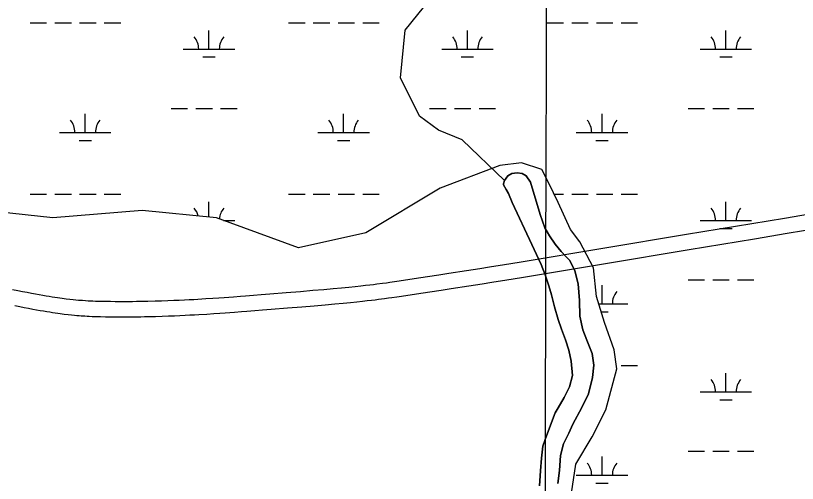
# Model space of a CAD drawing. Extents: x 3177185 to 3215018, y 812988 to 838321.
# Drawn here: x 3185567 to 3187085, y 821317 to 822225 of the extents above; entities that cross this region are included whole.
import ezdxf

# ---------------------------------------------------------------- set-up
doc = ezdxf.new("R2010")
doc.units = 0
for name, color, linetype in [('V-GRID-MAJR', 7, 'Continuous'), ('V-ROAD-CNTR', 7, 'Continuous'), ('V-SITE-VEGE', 7, 'Continuous'), ('V-TOPO-SHOR', 7, 'Continuous'), ('V-WETL-SWMP', 7, 'Continuous')]:
    doc.layers.add(name, color=color, linetype=linetype)

msp = doc.modelspace()

# ---------------------------------------------------------------- linework, layer by layer
at = {"layer": 'V-GRID-MAJR'}
msp.add_spline([(3186588, 818387.1), (3186603.9, 824447.4), (3186619.7, 830509.7), (3186635.6, 836572), (3186635.6, 836573.9)], degree=3, dxfattribs=at)
at = {"layer": 'V-ROAD-CNTR'}
for points in [[(3186061.2, 821684.6), (3186092.8, 821687.2), (3186120.4, 821689.4), (3186144.6, 821691.4), (3186165.7, 821693.2), (3186184.1, 821694.8), (3186200.2, 821696.3), (3186214.3, 821697.7), (3186226.6, 821699), (3186237.3, 821700.1), (3186246.7, 821701.2), (3186255, 821702.1), (3186262.2, 821703), (3186268.4, 821703.7), (3186279.4, 821705.1), (3186287.7, 821706.2), (3186293.8, 821707), (3186303.1, 821708.3), (3186312.3, 821709.7), (3186341.5, 821714.1), (3186366.9, 821718), (3186389.2, 821721.4), (3186408.7, 821724.4), (3186442.8, 821729.7), (3186468.4, 821733.8), (3186487.5, 821736.8), (3186516.3, 821741.5), (3186545, 821746.2), (3186707.6, 821773.2), (3186870.3, 821800.1), (3186997.1, 821821.2), (3187060.5, 821831.7), (3187123.8, 821842.3)], [(3186063.6, 821654.7), (3186095.2, 821657.3), (3186122.9, 821659.5), (3186147.1, 821661.5), (3186168.3, 821663.3), (3186186.8, 821665), (3186203.1, 821666.5), (3186217.3, 821667.9), (3186229.7, 821669.1), (3186240.6, 821670.3), (3186250.1, 821671.4), (3186258.4, 821672.3), (3186265.7, 821673.2), (3186272.1, 821674), (3186283.3, 821675.4), (3186291.6, 821676.5), (3186297.9, 821677.3), (3186307.3, 821678.6), (3186316.7, 821680), (3186345.9, 821684.4), (3186371.5, 821688.3), (3186393.8, 821691.7), (3186413.3, 821694.7), (3186447.5, 821700.1), (3186473.1, 821704.1), (3186492.3, 821707.2), (3186521.1, 821711.9), (3186549.9, 821716.6), (3186712.6, 821743.6), (3186875.2, 821770.5), (3187002, 821791.6), (3187065.4, 821802.1), (3187128.8, 821812.7)], [(3185561.1, 821693.3), (3185571.3, 821691.2), (3185580.8, 821689.4), (3185589.8, 821687.6), (3185598.1, 821686), (3185605.9, 821684.6), (3185613.2, 821683.2), (3185620.1, 821682), (3185626.5, 821680.9), (3185632.6, 821679.9), (3185638.2, 821679), (3185643.5, 821678.2), (3185648.4, 821677.4), (3185653.1, 821676.8), (3185657.4, 821676.2), (3185661.5, 821675.6), (3185665.3, 821675.1), (3185672.5, 821674.3), (3185678.7, 821673.6), (3185684.2, 821673), (3185689, 821672.6), (3185693.2, 821672.2), (3185696.8, 821672), (3185703.2, 821671.5), (3185708, 821671.2), (3185711.6, 821671), (3185717, 821670.8), (3185722.5, 821670.6), (3185732.5, 821670.4), (3185742.2, 821670.2), (3185751.6, 821670.1), (3185760.7, 821670), (3185769.5, 821670), (3185778.1, 821670), (3185786.4, 821670), (3185794.5, 821670), (3185802.2, 821670.1), (3185809.8, 821670.2), (3185817.1, 821670.3), (3185824.2, 821670.5), (3185838, 821670.8), (3185850.8, 821671.2), (3185862.9, 821671.6), (3185874.3, 821672.1), (3185884.9, 821672.5), (3185894.9, 821673), (3185904.2, 821673.4), (3185913, 821673.9), (3185921.2, 821674.3), (3185936.6, 821675.2), (3185950, 821676.1), (3185961.8, 821676.9), (3185972.1, 821677.6), (3185990.2, 821678.9), (3186003.7, 821679.9), (3186013.9, 821680.7), (3186029.1, 821681.9), (3186044.3, 821683.2), (3186061.2, 821684.6)], [(3185565.5, 821661.8), (3185575.1, 821659.9), (3185584.1, 821658.2), (3185592.5, 821656.5), (3185600.5, 821655.1), (3185607.9, 821653.7), (3185614.9, 821652.5), (3185621.5, 821651.3), (3185627.7, 821650.3), (3185633.5, 821649.4), (3185639, 821648.5), (3185644.1, 821647.8), (3185648.9, 821647.1), (3185653.4, 821646.4), (3185657.6, 821645.9), (3185661.6, 821645.4), (3185669, 821644.5), (3185675.6, 821643.8), (3185681.3, 821643.2), (3185686.3, 821642.7), (3185690.7, 821642.3), (3185694.6, 821642), (3185701.3, 821641.6), (3185706.4, 821641.3), (3185710.2, 821641.1), (3185715.9, 821640.8), (3185721.6, 821640.6), (3185731.8, 821640.4), (3185741.7, 821640.2), (3185751.2, 821640.1), (3185760.5, 821640), (3185769.5, 821640), (3185778.1, 821640), (3185786.6, 821640), (3185794.7, 821640), (3185802.6, 821640.1), (3185810.3, 821640.2), (3185817.7, 821640.4), (3185824.9, 821640.5), (3185838.8, 821640.8), (3185851.8, 821641.2), (3185864, 821641.6), (3185875.5, 821642.1), (3185886.2, 821642.5), (3185896.3, 821643), (3185905.7, 821643.5), (3185914.6, 821643.9), (3185922.9, 821644.4), (3185938.4, 821645.3), (3185952, 821646.1), (3185963.9, 821646.9), (3185974.3, 821647.6), (3185992.4, 821649), (3186006, 821650), (3186016.3, 821650.8), (3186031.6, 821652), (3186046.8, 821653.3), (3186063.7, 821654.7)]]:
    msp.add_lwpolyline(points, dxfattribs=at)
at = {"layer": 'V-SITE-VEGE'}
for p, q in [((3186523.3, 821913.3), (3186516.5, 821904.3)), ((3186531, 821917.9), (3186523.3, 821913.3)), ((3186540.9, 821919.7), (3186531, 821917.9)), ((3186550.8, 821918.3), (3186540.9, 821919.7)), ((3186558.6, 821913.9), (3186550.8, 821918.3)), ((3186567, 821901.6), (3186558.6, 821913.9)), ((3186514.6, 821898), (3186514.4, 821895.9)), ((3186514.4, 821895.9), (3186519.7, 821887.4)), ((3186516.5, 821904.3), (3186514.6, 821898)), ((3186585.6, 821838.4), (3186567, 821901.6)), ((3186519.7, 821887.4), (3186524.1, 821879.2)), ((3186524.1, 821879.2), (3186531.2, 821861.9)), ((3186531.2, 821861.9), (3186569.5, 821780.1)), ((3186595, 821812.6), (3186585.6, 821838.4)), ((3186603.9, 821797.3), (3186595, 821812.6)), ((3186615, 821780.7), (3186603.9, 821797.3)), ((3186569.5, 821780.1), (3186587.8, 821741.4)), ((3186626.7, 821766.6), (3186615, 821780.7)), ((3186636.7, 821756.6), (3186626.7, 821766.6)), ((3186643.4, 821749), (3186636.7, 821756.6)), ((3186587.8, 821741.4), (3186595.3, 821721.7)), ((3186653, 821729.5), (3186643.4, 821749)), ((3186659.8, 821704.3), (3186653, 821729.5)), ((3186595.3, 821721.7), (3186603, 821699.8)), ((3186603, 821699.8), (3186608.1, 821682.7)), ((3186662, 821671.9), (3186659.8, 821704.3)), ((3186608.1, 821682.7), (3186614, 821659.1)), ((3186663.2, 821641), (3186662, 821671.9)), ((3186614, 821659.1), (3186621, 821634.9)), ((3186621, 821634.9), (3186627.1, 821615.9)), ((3186669, 821614.4), (3186663.2, 821641)), ((3186627.1, 821615.9), (3186634.8, 821595.2)), ((3186676.3, 821594.7), (3186669, 821614.4)), ((3186634.8, 821595.2), (3186641.5, 821575.5)), ((3186687, 821568.9), (3186676.3, 821594.7)), ((3186641.5, 821575.5), (3186646.4, 821553.9)), ((3186690.3, 821546.1), (3186687, 821568.9)), ((3186646.4, 821553.9), (3186648.7, 821526.1)), ((3186687.8, 821522), (3186690.3, 821546.1)), ((3186648.7, 821526.1), (3186642.8, 821504.2)), ((3186679.8, 821490.6), (3186687.8, 821522)), ((3186642.8, 821504.2), (3186632.8, 821483.6)), ((3186632.8, 821483.6), (3186620.9, 821463.1)), ((3186666.8, 821464), (3186679.8, 821490.6)), ((3186615.1, 821453.4), (3186600.3, 821414.1)), ((3186620.9, 821463.1), (3186615.1, 821453.4)), ((3186649.3, 821431.6), (3186666.8, 821464)), ((3186641.4, 821414.3), (3186649.3, 821431.6)), ((3186600.3, 821414.1), (3186595.7, 821401.8)), ((3186631.2, 821393.6), (3186641.4, 821414.3)), ((3186591.2, 821388.8), (3186588.6, 821365.3)), ((3186595.7, 821401.8), (3186591.2, 821388.8)), ((3186625.5, 821370.6), (3186631.2, 821393.6)), ((3186588.6, 821365.3), (3186586.4, 821340.7)), ((3186623.3, 821341.8), (3186625.5, 821370.6)), ((3186586.4, 821340.7), (3186584.9, 821311.7)), ((3186620.1, 821316.2), (3186623.3, 821341.8))]:
    msp.add_line(p, q, dxfattribs=at)
at = {"layer": 'V-TOPO-SHOR'}
for points in [[(3186516.5, 821904.3), (3186434.5, 821983.5), (3186388.3, 822002), (3186351.3, 822029.7), (3186314.4, 822103.7), (3186323.6, 822196.1), (3186397.6, 822288.5)], [(3186584.9, 821311.7), (3186586.4, 821340.7), (3186588.6, 821365.3), (3186591.2, 821388.8), (3186595.7, 821401.8), (3186600.3, 821414.1), (3186615.1, 821453.4), (3186620.9, 821463.1), (3186632.8, 821483.6), (3186642.8, 821504.2), (3186648.7, 821526.1), (3186646.4, 821553.9), (3186641.5, 821575.5), (3186634.8, 821595.2), (3186627.1, 821615.9), (3186621, 821634.9), (3186614, 821659.1), (3186608.1, 821682.7), (3186603, 821699.8), (3186595.3, 821721.7), (3186587.8, 821741.4), (3186569.5, 821780.1), (3186531.2, 821861.9), (3186524.1, 821879.2), (3186519.7, 821887.4), (3186514.4, 821895.9), (3186514.6, 821898), (3186516.5, 821904.3), (3186523.3, 821913.3), (3186531, 821917.9), (3186540.9, 821919.7), (3186550.8, 821918.3), (3186558.6, 821913.9), (3186567, 821901.6), (3186585.6, 821838.4), (3186595, 821812.6), (3186603.9, 821797.3), (3186615, 821780.7), (3186626.7, 821766.6), (3186636.7, 821756.6), (3186643.4, 821749), (3186653, 821729.5), (3186659.8, 821704.3), (3186662, 821671.9), (3186663.2, 821641), (3186669, 821614.4), (3186676.3, 821594.7), (3186687, 821568.9), (3186690.3, 821546.1), (3186687.8, 821522), (3186679.8, 821490.6), (3186666.8, 821464), (3186649.3, 821431.6), (3186641.4, 821414.3), (3186631.2, 821393.6), (3186625.5, 821370.6), (3186623.3, 821341.8), (3186620.1, 821316.2)]]:
    msp.add_lwpolyline(points, dxfattribs=at)
at = {"layer": 'V-WETL-SWMP'}
for p, q in [((3185595.4, 822210.6), (3185627.4, 822210.6)), ((3185643.4, 822210.6), (3185675.4, 822210.6)), ((3185691.4, 822210.6), (3185723.4, 822210.6)), ((3185739.4, 822210.6), (3185771.4, 822210.6)), ((3186097.3, 822210.6), (3186129.3, 822210.6)), ((3186145.3, 822210.6), (3186177.3, 822210.6)), ((3186193.3, 822210.6), (3186225.3, 822210.6)), ((3186241.3, 822210.6), (3186273.3, 822210.6)), ((3186599.2, 822210.6), (3186631.2, 822210.6)), ((3186647.2, 822210.6), (3186679.2, 822210.6)), ((3186695.2, 822210.6), (3186727.2, 822210.6)), ((3186743.2, 822210.6), (3186775.2, 822210.6)), ((3185942.7, 822159.8), (3185942.7, 822195.8)), ((3186444.6, 822159.8), (3186444.6, 822195.8)), ((3186946.5, 822159.8), (3186946.5, 822195.8)), ((3185892.7, 822159.8), (3185992.7, 822159.8)), ((3186394.6, 822159.8), (3186494.6, 822159.8)), ((3186896.5, 822159.8), (3186996.5, 822159.8)), ((3185930.7, 822144.4), (3185954.7, 822144.4)), ((3186432.6, 822144.4), (3186456.6, 822144.4)), ((3186934.5, 822144.4), (3186958.5, 822144.4)), ((3185869.3, 822044.4), (3185901.3, 822044.4)), ((3185917.3, 822044.4), (3185949.3, 822044.4)), ((3185965.3, 822044.4), (3185997.3, 822044.4)), ((3186371.2, 822044.4), (3186403.2, 822044.4)), ((3186419.2, 822044.4), (3186451.2, 822044.4)), ((3186467.2, 822044.4), (3186499.2, 822044.4)), ((3186873.1, 822044.4), (3186905.1, 822044.4)), ((3186921.1, 822044.4), (3186953.1, 822044.4)), ((3186969.1, 822044.4), (3187001.1, 822044.4)), ((3185702.3, 821998), (3185702.3, 822034)), ((3186204.2, 821998), (3186204.2, 822034)), ((3186706.1, 821998), (3186706.1, 822034)), ((3185652.3, 821998), (3185752.3, 821998)), ((3186154.2, 821998), (3186254.2, 821998)), ((3186656.1, 821998), (3186756.1, 821998)), ((3185690.3, 821982.5), (3185714.3, 821982.5)), ((3186192.2, 821982.5), (3186216.2, 821982.5)), ((3186694.1, 821982.5), (3186718.1, 821982.5)), ((3186549.5, 821938.9), (3186507.5, 821933.4)), ((3186589.1, 821925.7), (3186549.5, 821938.9)), ((3186507.5, 821933.4), (3186391.8, 821890)), ((3186602.4, 821899.2), (3186589.1, 821925.7)), ((3186391.8, 821890), (3186247.1, 821803.1)), ((3186620.9, 821862.1), (3186602.4, 821899.2)), ((3185595.4, 821877.9), (3185627.4, 821877.9)), ((3185643.4, 821877.9), (3185675.4, 821877.9)), ((3185691.4, 821877.9), (3185723.4, 821877.9)), ((3185739.4, 821877.9), (3185771.4, 821877.9)), ((3186097.3, 821877.9), (3186129.3, 821877.9)), ((3186145.3, 821877.9), (3186177.3, 821877.9)), ((3186193.3, 821877.9), (3186225.3, 821877.9)), ((3186241.3, 821877.9), (3186273.3, 821877.9)), ((3186613, 821877.9), (3186631.2, 821877.9)), ((3186647.2, 821877.9), (3186679.2, 821877.9)), ((3186695.2, 821877.9), (3186727.2, 821877.9)), ((3186743.2, 821877.9), (3186775.2, 821877.9)), ((3185942.7, 821833.6), (3185942.7, 821863.2)), ((3186644.7, 821809.2), (3186620.9, 821862.1)), ((3186946.5, 821827.2), (3186946.5, 821863.2)), ((3185639.3, 821832.1), (3185509.1, 821846.5)), ((3185812.9, 821846.5), (3185639.3, 821832.1)), ((3185957.6, 821832.1), (3185812.9, 821846.5)), ((3186116.8, 821774.1), (3185957.6, 821832.1)), ((3185971.1, 821827.2), (3185992.7, 821827.2)), ((3186896.5, 821827.2), (3186996.5, 821827.2)), ((3186247.1, 821803.1), (3186116.8, 821774.1)), ((3186663.2, 821785.3), (3186644.7, 821809.2)), ((3186934.5, 821811.7), (3186958.5, 821811.7)), ((3186689.7, 821735), (3186663.2, 821785.3)), ((3186695, 821679.4), (3186689.7, 821735)), ((3186873.1, 821711.7), (3186905.1, 821711.7)), ((3186921.1, 821711.7), (3186953.1, 821711.7)), ((3186969.1, 821711.7), (3187001.1, 821711.7)), ((3186706.1, 821665.3), (3186706.1, 821701.3)), ((3186710.9, 821629.1), (3186695, 821679.4)), ((3186699.5, 821665.3), (3186756.1, 821665.3)), ((3186704.3, 821649.9), (3186718.1, 821649.9)), ((3186729.4, 821576.2), (3186710.9, 821629.1)), ((3186734.7, 821539.1), (3186729.4, 821576.2)), ((3186743.2, 821545.2), (3186775.2, 821545.2)), ((3186713.5, 821459.7), (3186734.7, 821539.1)), ((3186946.5, 821494.5), (3186946.5, 821530.5)), ((3186896.5, 821494.5), (3186996.5, 821494.5)), ((3186934.5, 821479.1), (3186958.5, 821479.1)), ((3186687.1, 821406.7), (3186713.5, 821459.7)), ((3186655.3, 821353.7), (3186687.1, 821406.7)), ((3186873.1, 821379.1), (3186905.1, 821379.1)), ((3186921.1, 821379.1), (3186953.1, 821379.1)), ((3186969.1, 821379.1), (3187001.1, 821379.1)), ((3186706.1, 821332.6), (3186706.1, 821368.6)), ((3186644.7, 821284.9), (3186655.3, 821353.7)), ((3186656.1, 821332.6), (3186756.1, 821332.6)), ((3186694.1, 821317.2), (3186718.1, 821317.2))]:
    msp.add_line(p, q, dxfattribs=at)
for centre, start, end in [((3185887.5, 822160.3), 359.2282, 40.7718), ((3185998, 822160.3), 139.2282, 180.7718), ((3186389.4, 822160.3), 359.2282, 40.7718), ((3186499.9, 822160.3), 139.2282, 180.7718), ((3186891.3, 822160.3), 359.2282, 40.7718), ((3187001.8, 822160.3), 139.2282, 180.7718), ((3185647, 821998.4), 359.2282, 40.7718), ((3185757.5, 821998.4), 139.2282, 180.7718), ((3186148.9, 821998.4), 359.2282, 40.7718), ((3186259.4, 821998.4), 139.2282, 180.7718), ((3186650.8, 821998.4), 359.2282, 40.7718), ((3186761.3, 821998.4), 139.2282, 180.7718), ((3185887.5, 821827.6), 13.1536, 40.7718), ((3185998, 821827.6), 139.2282, 175.8504), ((3186891.3, 821827.6), 359.2282, 40.7718), ((3187001.8, 821827.6), 139.2282, 180.7718), ((3186761.3, 821665.8), 139.2282, 180.7718), ((3186891.3, 821495), 359.2282, 40.7718), ((3187001.8, 821495), 139.2282, 180.7718), ((3186650.8, 821333.1), 359.2282, 40.7718), ((3186761.3, 821333.1), 139.2282, 180.7718)]:
    msp.add_arc(centre, 35.2, start, end, dxfattribs=at)

doc.saveas('drawing.dxf')
